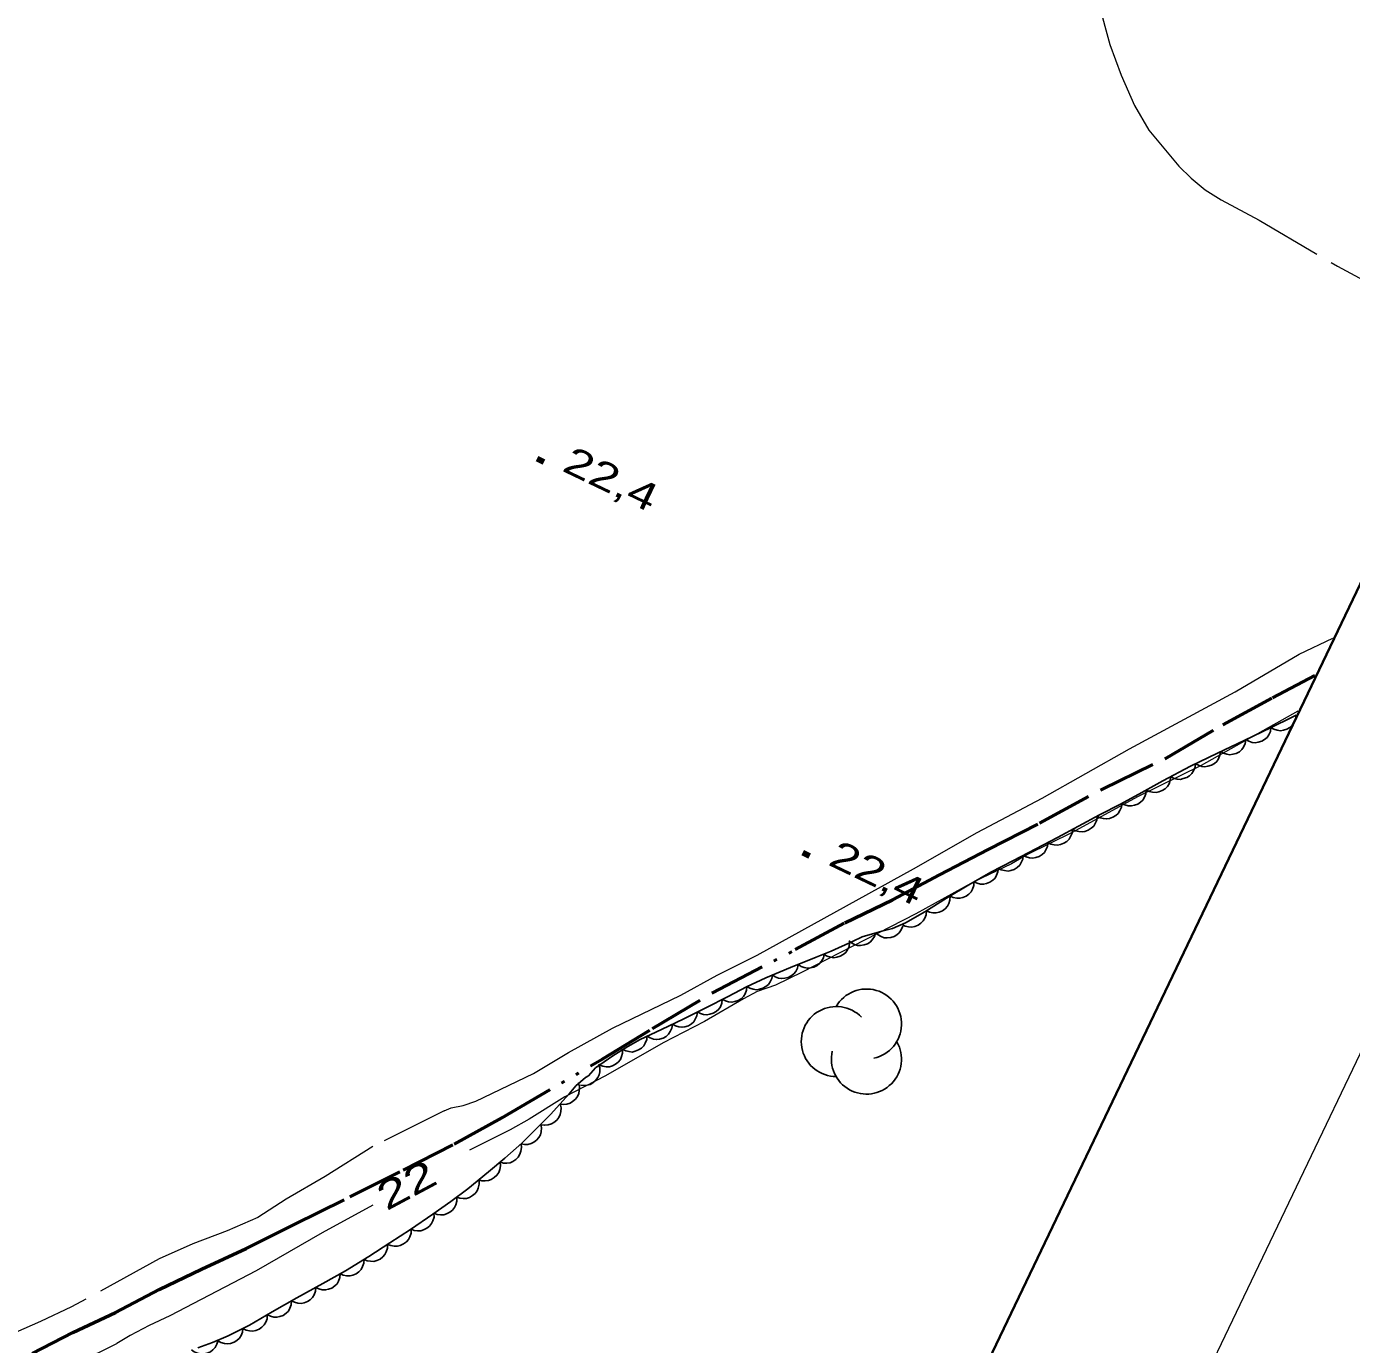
# Model space of a CAD drawing. Extents: x 355726 to 357533, y 5103782 to 5105258.
# Drawn here: x 357020.7 to 357092, y 5104242.5 to 5104313.4 of the extents above; entities that cross this region are included whole.
import ezdxf
from ezdxf.enums import TextEntityAlignment as Align

# ---------------------------------------------------------------- set-up
doc = ezdxf.new("R2010")
doc.units = 0
doc.header["$LTSCALE"] = 0.6
for name, pattern in [('DASH_DOUBLE_DOT', [9.2, 5, -1.2, 0.3, -1.2, 0.3, -1.2]), ('DOT_DASHED', [7.7, 5, -1.2, 0.3, -1.2]), ('LONG_DASHED', [7.5, 6, -1.5])]:
    doc.linetypes.add(name, pattern=pattern)
for name, color, linetype, lineweight in [('2', 7, 'LONG_DASHED', 13), ('3', 7, 'Continuous', 140), ('4', 7, 'DASH_DOUBLE_DOT', 53), ('44', 7, 'Continuous', 25), ('60', 7, 'Continuous', 13)]:
    doc.layers.add(name, color=color, linetype=linetype, lineweight=lineweight)

msp = doc.modelspace()

# ---------------------------------------------------------------- linework, layer by layer
at = {"layer": '2'}
for points in [[(357078.38, 5104314.65), (357078.98, 5104312.41), (357079.59, 5104310.76), (357080.31, 5104309.13), (357081.09, 5104307.8), (357082.7, 5104305.87), (357083.36, 5104305.22), (357084.11, 5104304.59), (357084.98, 5104304.05), (357087.02, 5104302.96), (357091.24, 5104300.48), (357093.57, 5104299.23), (357096.96, 5104297.2), (357098.58, 5104296.33)], [(357043.18, 5104255.03), (357039.35, 5104253.12), (357036.79, 5104251.51), (357034.69, 5104250.28), (357033.17, 5104249.3), (357031.51, 5104248.58), (357029.66, 5104247.88), (357027.86, 5104247.07), (357023.14, 5104244.48), (357021.48, 5104243.69), (357019.68, 5104242.91), (357018.77, 5104242.44)], [(357023.52, 5104241.49), (357025.58, 5104242.51)]]:
    msp.add_lwpolyline(points, dxfattribs=at)
at = {"layer": '2', "linetype": 'Continuous'}
for points in [[(357043.18, 5104255.03), (357043.56, 5104255.2), (357044.2, 5104255.33), (357044.89, 5104255.55), (357047.98, 5104257.05), (357049.87, 5104258.18), (357052.24, 5104259.48), (357055.91, 5104261.26), (357057.87, 5104262.34), (357060.02, 5104263.41), (357068.42, 5104268.05), (357071.86, 5104270.01), (357075.34, 5104271.86), (357080.04, 5104274.51), (357085.73, 5104277.58), (357089.17, 5104279.61), (357090.98, 5104280.47)], [(357089.1, 5104276.54), (357083.9, 5104273.62), (357080.48, 5104271.93), (357076.96, 5104270.01), (357074.56, 5104268.82), (357073.69, 5104268.33), (357071.67, 5104267.36), (357068.56, 5104265.63), (357062.43, 5104262.49), (357061, 5104261.8), (357060.02, 5104261.46), (357059.28, 5104261.07), (357057.18, 5104259.84), (357054.96, 5104258.69), (357051.86, 5104256.92), (357049.67, 5104255.79), (357047.76, 5104254.59), (357046.74, 5104254.01), (357044.55, 5104252.92)], [(357039.35, 5104249.96), (357036.62, 5104248.47), (357033.07, 5104246.42), (357028.42, 5104244.01), (357027.31, 5104243.49), (357026.29, 5104242.95), (357025.58, 5104242.51)]]:
    msp.add_lwpolyline(points, dxfattribs=at)
at = {"layer": '3'}
for p, q in [((357048.18, 5104290.13), (357048.54, 5104289.96)), ((357062.48, 5104268.93), (357062.84, 5104268.76))]:
    msp.add_line(p, q, dxfattribs=at)
at = {"layer": '4'}
msp.add_lwpolyline([(357021.02, 5104241.98), (357023.22, 5104243.11), (357025.5, 5104244.19), (357027.86, 5104245.42), (357030.13, 5104246.51), (357032.53, 5104247.62), (357035.12, 5104248.92), (357038.11, 5104250.4), (357040.98, 5104251.84), (357043.73, 5104253.24), (357046.29, 5104254.66), (357051.69, 5104257.82), (357054.38, 5104259.46), (357057.62, 5104261.39), (357062.07, 5104263.71), (357064.74, 5104265.16), (357067.3, 5104266.39), (357069.82, 5104267.73), (357072.45, 5104269.1), (357075.21, 5104270.51), (357078.6, 5104272.35), (357081.98, 5104274), (357085.06, 5104275.81), (357087.74, 5104277.26), (357090.02, 5104278.46)], dxfattribs=at)
at = {"layer": '44', "linetype": 'DOT_DASHED'}
msp.add_lwpolyline([(357089, 5104276.32), (357088.8, 5104276.22), (357087.67, 5104275.67), (357086.21, 5104274.96), (357084.77, 5104274.29), (357083.32, 5104273.58), (357081.84, 5104272.8), (357080.71, 5104272.17), (357079.56, 5104271.54), (357078.43, 5104270.96), (357077.3, 5104270.36), (357076.17, 5104269.75), (357075, 5104269.13), (357073.8, 5104268.51), (357072.59, 5104267.88), (357071.4, 5104267.2), (357070.21, 5104266.47), (357069.04, 5104265.75), (357068, 5104265.16), (357067.29, 5104264.84), (357066.72, 5104264.7), (357065.67, 5104264.4), (357065.14, 5104264.15), (357064, 5104263.62), (357063.2, 5104263.3), (357061.82, 5104262.75), (357060.49, 5104262.2), (357059.44, 5104261.71), (357058.45, 5104261.19), (357057.25, 5104260.58), (357056.07, 5104259.99), (357054.88, 5104259.41), (357053.73, 5104258.87), (357053.07, 5104258.5), (357052.26, 5104257.99), (357051.32, 5104257.34), (357050.95, 5104256.92), (357050.78, 5104256.82), (357050.27, 5104256.38), (357049.9, 5104255.95), (357048.9, 5104254.83), (357048.26, 5104254.2), (357047.36, 5104253.3), (357046.45, 5104252.49), (357045.57, 5104251.76), (357044.46, 5104250.84), (357043.54, 5104250.16), (357042.57, 5104249.48), (357041.38, 5104248.65), (357040.27, 5104247.93), (357039.13, 5104247.2), (357037.87, 5104246.43), (357036.66, 5104245.74), (357035.26, 5104244.97), (357033.94, 5104244.21), (357032.72, 5104243.51), (357031.56, 5104242.92), (357030.73, 5104242.57), (357029.93, 5104242.29)], dxfattribs=at)
at = {"layer": '44'}
for points in [[(357087.65, 5104275.66), (357087.62, 5104275.45), (357087.54, 5104275.27), (357087.45, 5104275.13), (357087.31, 5104275.02), (357087.16, 5104274.92), (357086.97, 5104274.87), (357086.81, 5104274.84), (357086.64, 5104274.86), (357086.46, 5104274.92), (357086.3, 5104275.01)], [(357089, 5104276.32), (357088.97, 5104276.11), (357088.89, 5104275.93), (357088.8, 5104275.79), (357088.66, 5104275.67), (357088.5, 5104275.58), (357088.32, 5104275.52), (357088.16, 5104275.49), (357087.99, 5104275.52), (357087.81, 5104275.57), (357087.65, 5104275.66)], [(357086.3, 5104275), (357086.27, 5104274.8), (357086.18, 5104274.61), (357086.09, 5104274.48), (357085.96, 5104274.36), (357085.79, 5104274.27), (357085.61, 5104274.22), (357085.45, 5104274.2), (357085.28, 5104274.22), (357085.1, 5104274.28), (357084.94, 5104274.37)], [(357084.94, 5104274.37), (357084.91, 5104274.17), (357084.83, 5104273.98), (357084.74, 5104273.84), (357084.61, 5104273.73), (357084.45, 5104273.63), (357084.26, 5104273.58), (357084.1, 5104273.55), (357083.93, 5104273.57), (357083.75, 5104273.63), (357083.6, 5104273.71)], [(357083.59, 5104273.72), (357083.57, 5104273.52), (357083.49, 5104273.33), (357083.4, 5104273.19), (357083.27, 5104273.07), (357083.12, 5104272.97), (357082.94, 5104272.91), (357082.78, 5104272.87), (357082.6, 5104272.89), (357082.42, 5104272.94), (357082.26, 5104273.02)], [(357082.26, 5104273.03), (357082.24, 5104272.83), (357082.17, 5104272.64), (357082.08, 5104272.49), (357081.96, 5104272.37), (357081.8, 5104272.27), (357081.62, 5104272.2), (357081.47, 5104272.17), (357081.29, 5104272.18), (357081.11, 5104272.22), (357080.95, 5104272.3)], [(357080.95, 5104272.3), (357080.93, 5104272.09), (357080.85, 5104271.91), (357080.77, 5104271.76), (357080.64, 5104271.64), (357080.49, 5104271.54), (357080.31, 5104271.48), (357080.15, 5104271.44), (357079.97, 5104271.45), (357079.79, 5104271.5), (357079.63, 5104271.58)], [(357079.64, 5104271.58), (357079.61, 5104271.37), (357079.53, 5104271.19), (357079.44, 5104271.04), (357079.31, 5104270.93), (357079.15, 5104270.83), (357078.97, 5104270.77), (357078.81, 5104270.74), (357078.64, 5104270.76), (357078.46, 5104270.81), (357078.3, 5104270.89)], [(357078.3, 5104270.89), (357078.28, 5104270.68), (357078.2, 5104270.5), (357078.12, 5104270.35), (357077.99, 5104270.24), (357077.83, 5104270.14), (357077.65, 5104270.07), (357077.49, 5104270.04), (357077.32, 5104270.06), (357077.14, 5104270.1), (357076.98, 5104270.19)], [(357076.98, 5104270.19), (357076.96, 5104269.98), (357076.88, 5104269.79), (357076.8, 5104269.65), (357076.67, 5104269.53), (357076.51, 5104269.43), (357076.33, 5104269.36), (357076.17, 5104269.33), (357076, 5104269.34), (357075.82, 5104269.39), (357075.66, 5104269.47)], [(357075.66, 5104269.47), (357075.64, 5104269.26), (357075.55, 5104269.08), (357075.47, 5104268.94), (357075.34, 5104268.82), (357075.18, 5104268.72), (357075, 5104268.66), (357074.84, 5104268.63), (357074.66, 5104268.65), (357074.49, 5104268.7), (357074.33, 5104268.78)], [(357074.33, 5104268.78), (357074.3, 5104268.58), (357074.22, 5104268.39), (357074.14, 5104268.25), (357074.01, 5104268.13), (357073.85, 5104268.03), (357073.67, 5104267.97), (357073.51, 5104267.94), (357073.33, 5104267.96), (357073.15, 5104268.01), (357073, 5104268.09)], [(357072.99, 5104268.11), (357072.97, 5104267.9), (357072.9, 5104267.71), (357072.82, 5104267.56), (357072.69, 5104267.44), (357072.54, 5104267.34), (357072.36, 5104267.27), (357072.2, 5104267.23), (357072.03, 5104267.24), (357071.85, 5104267.28), (357071.68, 5104267.36)], [(357071.68, 5104267.37), (357071.67, 5104267.16), (357071.6, 5104266.97), (357071.53, 5104266.82), (357071.41, 5104266.7), (357071.26, 5104266.59), (357071.08, 5104266.52), (357070.92, 5104266.47), (357070.75, 5104266.48), (357070.56, 5104266.51), (357070.4, 5104266.59)], [(357070.4, 5104266.59), (357070.39, 5104266.38), (357070.32, 5104266.19), (357070.25, 5104266.04), (357070.13, 5104265.91), (357069.98, 5104265.8), (357069.8, 5104265.73), (357069.65, 5104265.69), (357069.47, 5104265.69), (357069.29, 5104265.73), (357069.12, 5104265.8)], [(357069.12, 5104265.8), (357069.11, 5104265.59), (357069.03, 5104265.4), (357068.95, 5104265.26), (357068.83, 5104265.13), (357068.68, 5104265.03), (357068.5, 5104264.96), (357068.34, 5104264.92), (357068.16, 5104264.94), (357067.98, 5104264.98), (357067.82, 5104265.06)], [(357067.85, 5104264.98), (357067.77, 5104264.78), (357067.65, 5104264.62), (357067.53, 5104264.5), (357067.38, 5104264.42), (357067.2, 5104264.36), (357067.01, 5104264.34), (357066.85, 5104264.35), (357066.68, 5104264.41), (357066.52, 5104264.5), (357066.39, 5104264.62)], [(357066.39, 5104264.61), (357066.33, 5104264.41), (357066.21, 5104264.24), (357066.1, 5104264.12), (357065.95, 5104264.03), (357065.77, 5104263.96), (357065.58, 5104263.94), (357065.42, 5104263.94), (357065.25, 5104263.99), (357065.09, 5104264.08), (357064.95, 5104264.19)], [(357064.99, 5104264.08), (357064.96, 5104263.88), (357064.87, 5104263.69), (357064.78, 5104263.56), (357064.64, 5104263.44), (357064.48, 5104263.35), (357064.3, 5104263.3), (357064.14, 5104263.27), (357063.96, 5104263.3), (357063.79, 5104263.36), (357063.63, 5104263.45)], [(357062.23, 5104262.92), (357062.19, 5104262.71), (357062.09, 5104262.54), (357061.99, 5104262.4), (357061.85, 5104262.3), (357061.69, 5104262.21), (357061.5, 5104262.17), (357061.34, 5104262.15), (357061.17, 5104262.18), (357060.99, 5104262.25), (357060.84, 5104262.35)], [(357063.62, 5104263.47), (357063.58, 5104263.26), (357063.48, 5104263.09), (357063.38, 5104262.96), (357063.24, 5104262.85), (357063.07, 5104262.77), (357062.89, 5104262.73), (357062.72, 5104262.71), (357062.55, 5104262.75), (357062.38, 5104262.81), (357062.23, 5104262.91)], [(357060.84, 5104262.36), (357060.8, 5104262.15), (357060.71, 5104261.97), (357060.62, 5104261.83), (357060.49, 5104261.72), (357060.33, 5104261.63), (357060.14, 5104261.58), (357059.98, 5104261.55), (357059.81, 5104261.58), (357059.63, 5104261.63), (357059.48, 5104261.73)], [(357059.47, 5104261.73), (357059.45, 5104261.52), (357059.37, 5104261.33), (357059.29, 5104261.19), (357059.16, 5104261.07), (357059, 5104260.97), (357058.82, 5104260.91), (357058.66, 5104260.88), (357058.48, 5104260.9), (357058.31, 5104260.95), (357058.15, 5104261.03)], [(357058.14, 5104261.03), (357058.12, 5104260.83), (357058.04, 5104260.64), (357057.95, 5104260.5), (357057.82, 5104260.38), (357057.66, 5104260.29), (357057.48, 5104260.23), (357057.32, 5104260.2), (357057.14, 5104260.22), (357056.97, 5104260.27), (357056.81, 5104260.36)], [(357056.81, 5104260.36), (357056.78, 5104260.15), (357056.69, 5104259.97), (357056.61, 5104259.83), (357056.48, 5104259.71), (357056.32, 5104259.61), (357056.13, 5104259.56), (357055.97, 5104259.53), (357055.8, 5104259.55), (357055.62, 5104259.6), (357055.46, 5104259.69)], [(357055.47, 5104259.68), (357055.43, 5104259.48), (357055.34, 5104259.3), (357055.25, 5104259.16), (357055.12, 5104259.04), (357054.96, 5104258.95), (357054.77, 5104258.9), (357054.61, 5104258.87), (357054.44, 5104258.9), (357054.26, 5104258.96), (357054.11, 5104259.05)], [(357054.09, 5104259.07), (357054.08, 5104258.87), (357054, 5104258.68), (357053.92, 5104258.53), (357053.79, 5104258.41), (357053.64, 5104258.31), (357053.46, 5104258.24), (357053.3, 5104258.2), (357053.13, 5104258.22), (357052.95, 5104258.26), (357052.79, 5104258.34)], [(357052.78, 5104258.35), (357052.78, 5104258.14), (357052.72, 5104257.95), (357052.66, 5104257.79), (357052.54, 5104257.66), (357052.4, 5104257.54), (357052.23, 5104257.46), (357052.07, 5104257.41), (357051.9, 5104257.4), (357051.71, 5104257.43), (357051.55, 5104257.5)], [(357051.5, 5104257.55), (357051.55, 5104257.34), (357051.55, 5104257.14), (357051.52, 5104256.98), (357051.44, 5104256.82), (357051.33, 5104256.67), (357051.18, 5104256.55), (357051.04, 5104256.46), (357050.87, 5104256.42), (357050.69, 5104256.4), (357050.51, 5104256.42)], [(357050.4, 5104256.54), (357050.46, 5104256.33), (357050.45, 5104256.13), (357050.43, 5104255.97), (357050.35, 5104255.81), (357050.24, 5104255.66), (357050.09, 5104255.54), (357049.96, 5104255.45), (357049.79, 5104255.4), (357049.6, 5104255.38), (357049.43, 5104255.4)], [(357049.42, 5104255.41), (357049.47, 5104255.2), (357049.46, 5104255), (357049.43, 5104254.84), (357049.35, 5104254.68), (357049.24, 5104254.53), (357049.09, 5104254.41), (357048.95, 5104254.33), (357048.78, 5104254.28), (357048.59, 5104254.26), (357048.42, 5104254.29)], [(357048.38, 5104254.32), (357048.42, 5104254.12), (357048.4, 5104253.91), (357048.36, 5104253.75), (357048.27, 5104253.6), (357048.15, 5104253.46), (357048, 5104253.35), (357047.86, 5104253.27), (357047.68, 5104253.23), (357047.5, 5104253.23), (357047.32, 5104253.26)], [(357047.32, 5104253.26), (357047.35, 5104253.06), (357047.31, 5104252.86), (357047.26, 5104252.7), (357047.17, 5104252.55), (357047.04, 5104252.42), (357046.88, 5104252.31), (357046.73, 5104252.24), (357046.56, 5104252.22), (357046.37, 5104252.22), (357046.2, 5104252.27)], [(357046.19, 5104252.27), (357046.21, 5104252.07), (357046.17, 5104251.87), (357046.12, 5104251.71), (357046.02, 5104251.57), (357045.88, 5104251.44), (357045.72, 5104251.34), (357045.57, 5104251.28), (357045.39, 5104251.26), (357045.21, 5104251.27), (357045.04, 5104251.32)], [(357045.06, 5104251.28), (357045.07, 5104251.08), (357045.02, 5104250.88), (357044.96, 5104250.73), (357044.85, 5104250.59), (357044.71, 5104250.47), (357044.54, 5104250.38), (357044.38, 5104250.32), (357044.21, 5104250.31), (357044.02, 5104250.33), (357043.85, 5104250.39)], [(357043.86, 5104250.38), (357043.86, 5104250.18), (357043.81, 5104249.98), (357043.74, 5104249.83), (357043.63, 5104249.69), (357043.49, 5104249.58), (357043.31, 5104249.49), (357043.16, 5104249.44), (357042.98, 5104249.43), (357042.8, 5104249.46), (357042.63, 5104249.52)], [(357042.63, 5104249.52), (357042.64, 5104249.31), (357042.58, 5104249.12), (357042.51, 5104248.97), (357042.4, 5104248.83), (357042.26, 5104248.72), (357042.08, 5104248.63), (357041.93, 5104248.58), (357041.75, 5104248.58), (357041.57, 5104248.6), (357041.4, 5104248.67)], [(357041.4, 5104248.66), (357041.4, 5104248.46), (357041.34, 5104248.26), (357041.26, 5104248.11), (357041.15, 5104247.98), (357041, 5104247.87), (357040.82, 5104247.79), (357040.67, 5104247.75), (357040.49, 5104247.75), (357040.31, 5104247.78), (357040.14, 5104247.85)], [(357040.14, 5104247.85), (357040.14, 5104247.64), (357040.07, 5104247.45), (357040, 5104247.3), (357039.88, 5104247.17), (357039.74, 5104247.06), (357039.56, 5104246.98), (357039.4, 5104246.93), (357039.23, 5104246.94), (357039.05, 5104246.97), (357038.88, 5104247.04)], [(357038.88, 5104247.05), (357038.87, 5104246.84), (357038.8, 5104246.65), (357038.72, 5104246.5), (357038.6, 5104246.37), (357038.45, 5104246.26), (357038.28, 5104246.19), (357038.12, 5104246.15), (357037.94, 5104246.15), (357037.76, 5104246.19), (357037.6, 5104246.26)], [(357037.59, 5104246.27), (357037.58, 5104246.06), (357037.5, 5104245.87), (357037.42, 5104245.73), (357037.3, 5104245.61), (357037.15, 5104245.5), (357036.97, 5104245.44), (357036.81, 5104245.4), (357036.63, 5104245.41), (357036.45, 5104245.45), (357036.29, 5104245.53)], [(357036.29, 5104245.53), (357036.27, 5104245.33), (357036.19, 5104245.14), (357036.11, 5104244.99), (357035.98, 5104244.87), (357035.83, 5104244.77), (357035.65, 5104244.71), (357035.49, 5104244.67), (357035.31, 5104244.68), (357035.13, 5104244.73), (357034.97, 5104244.81)], [(357034.98, 5104244.81), (357034.96, 5104244.6), (357034.89, 5104244.41), (357034.81, 5104244.26), (357034.68, 5104244.14), (357034.53, 5104244.03), (357034.35, 5104243.97), (357034.19, 5104243.93), (357034.02, 5104243.94), (357033.84, 5104243.98), (357033.68, 5104244.06)], [(357033.67, 5104244.06), (357033.66, 5104243.85), (357033.59, 5104243.66), (357033.51, 5104243.52), (357033.38, 5104243.39), (357033.23, 5104243.29), (357033.05, 5104243.22), (357032.89, 5104243.18), (357032.72, 5104243.19), (357032.54, 5104243.23), (357032.37, 5104243.31)], [(357032.36, 5104243.33), (357032.34, 5104243.12), (357032.26, 5104242.94), (357032.17, 5104242.8), (357032.04, 5104242.68), (357031.88, 5104242.58), (357031.7, 5104242.52), (357031.54, 5104242.49), (357031.36, 5104242.51), (357031.18, 5104242.56), (357031.03, 5104242.65)], [(357031.02, 5104242.67), (357030.96, 5104242.47), (357030.86, 5104242.3), (357030.75, 5104242.17), (357030.61, 5104242.07), (357030.44, 5104241.99), (357030.25, 5104241.96), (357030.09, 5104241.95), (357029.91, 5104241.99), (357029.74, 5104242.07), (357029.6, 5104242.17)]]:
    msp.add_lwpolyline(points, dxfattribs=at)
for centre, start, end in [((357065.897, 5104259.706), 282.26917, 149.72626), ((357064.276, 5104258.763), 44.11537, 269.80396), ((357065.897, 5104257.82), 166.93686, 29.62122)]:
    msp.add_arc(centre, 1.885, start, end, dxfattribs=at)
at = {"layer": '60', "lineweight": 35}
msp.add_lwpolyline([(355740.43, 5104469.78), (356913.03, 5103908.53), (357283.46, 5104682.46), (356110.86, 5105243.71)], close=True, dxfattribs=at)
at = {"layer": '60'}
msp.add_lwpolyline([(357292.88, 5104676.98), (357518.4, 5104569.08), (357148.41, 5103795.87), (356922.91, 5103903.8)], close=True, dxfattribs=at)

# ---------------------------------------------------------------- texts
at = {"layer": '2', "width": 1.45}
msp.add_text('22', height=1.5, rotation=28.151, dxfattribs=at).set_placement((357041.506, 5104250.389), align=Align.CENTER)
at = {"layer": '3', "width": 1.35}
for p in [(357049.46, 5104289.5), (357063.77, 5104268.3)]:
    msp.add_text('22,4   ', height=1.5, rotation=334.423, dxfattribs=at).set_placement(p)

doc.saveas('drawing.dxf')
